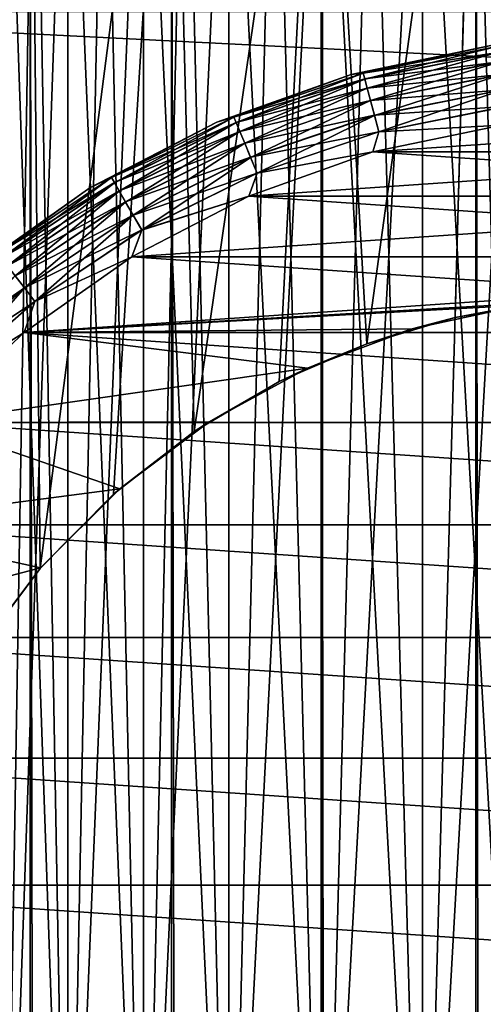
# Model space of a CAD drawing. Extents: x -265 to 265, y 0 to 1307.
# Tile 340 of 436: x -257.63 to -251.86, y 1280.96 to 1293.2. Entities that reach past the tile are written whole.
import ezdxf

# ---------------------------------------------------------------- set-up
doc = ezdxf.new("R2010")
doc.units = 0
doc.header["$LTSCALE"] = 65.185185
for name, color, linetype in [('13', 7, 'CONTINUOUS'), ('14', 7, 'CONTINUOUS'), ('15', 7, 'CONTINUOUS'), ('19', 7, 'CONTINUOUS'), ('23', 7, 'CONTINUOUS'), ('3', 7, 'CONTINUOUS'), ('34', 7, 'CONTINUOUS'), ('4', 7, 'CONTINUOUS'), ('71', 7, 'CONTINUOUS'), ('75', 7, 'CONTINUOUS'), ('9', 7, 'CONTINUOUS')]:
    doc.layers.add(name, color=color, linetype=linetype)

msp = doc.modelspace()

# ---------------------------------------------------------------- linework, layer by layer
at = {"layer": '13', "color": 7, "linetype": 'CONTINUOUS'}
for points in [[(-246.762, 1291.555, -25), (-248.366, 1291.888, -25), (-253.238, 1291.555, -25), (-246.762, 1291.555, -25)], [(-248.366, 1291.888, -25), (-251.634, 1291.888, -25), (-253.238, 1291.555, -25), (-248.366, 1291.888, -25)], [(-245.219, 1291.007, -25), (-246.762, 1291.555, -25), (-254.781, 1291.007, -25), (-245.219, 1291.007, -25)], [(-246.762, 1291.555, -25), (-253.238, 1291.555, -25), (-254.781, 1291.007, -25), (-246.762, 1291.555, -25)], [(-243.765, 1290.253, -25), (-245.219, 1291.007, -25), (-256.235, 1290.253, -25), (-243.765, 1290.253, -25)], [(-245.219, 1291.007, -25), (-254.781, 1291.007, -25), (-256.235, 1290.253, -25), (-245.219, 1291.007, -25)], [(-250, 1289.75, -25), (-243.765, 1290.253, -25), (-257.573, 1289.309, -25), (-250, 1289.75, -25)], [(-243.765, 1290.253, -25), (-256.235, 1290.253, -25), (-257.573, 1289.309, -25), (-243.765, 1290.253, -25)], [(-251.388, 1289.651, -25), (-250, 1289.75, -25), (-257.573, 1289.309, -25), (-251.388, 1289.651, -25)], [(-252.747, 1289.355, -25), (-251.388, 1289.651, -25), (-257.573, 1289.309, -25), (-252.747, 1289.355, -25)], [(-254.05, 1288.869, -25), (-252.747, 1289.355, -25), (-257.573, 1289.309, -25), (-254.05, 1288.869, -25)], [(-254.05, 1288.869, -25), (-257.573, 1289.309, -25), (-258.77, 1288.191, -25), (-254.05, 1288.869, -25)], [(-255.271, 1288.202, -25), (-254.05, 1288.869, -25), (-258.77, 1288.191, -25), (-255.271, 1288.202, -25)], [(-256.385, 1287.369, -25), (-258.77, 1288.191, -25), (-259.804, 1286.92, -25), (-256.385, 1287.369, -25)], [(-256.385, 1287.369, -25), (-255.271, 1288.202, -25), (-258.77, 1288.191, -25), (-256.385, 1287.369, -25)], [(-257.369, 1286.385, -25), (-256.385, 1287.369, -25), (-259.804, 1286.92, -25), (-257.369, 1286.385, -25)], [(-257.369, 1286.385, -25), (-259.804, 1286.92, -25), (-260.655, 1285.521, -25), (-257.369, 1286.385, -25)], [(-258.202, 1285.271, -25), (-257.369, 1286.385, -25), (-260.655, 1285.521, -25), (-258.202, 1285.271, -25)]]:
    msp.add_3dface(points, dxfattribs=at)
at = {"layer": '14', "color": 7, "linetype": 'CONTINUOUS'}
for points in [[(-246.762, 1291.555, -75), (-253.238, 1291.555, -75), (-251.634, 1291.888, -75), (-246.762, 1291.555, -75)], [(-245.219, 1291.007, -75), (-254.781, 1291.007, -75), (-253.238, 1291.555, -75), (-245.219, 1291.007, -75)], [(-246.762, 1291.555, -75), (-245.219, 1291.007, -75), (-253.238, 1291.555, -75), (-246.762, 1291.555, -75)], [(-243.765, 1290.253, -75), (-256.235, 1290.253, -75), (-254.781, 1291.007, -75), (-243.765, 1290.253, -75)], [(-245.219, 1291.007, -75), (-243.765, 1290.253, -75), (-254.781, 1291.007, -75), (-245.219, 1291.007, -75)], [(-242.427, 1289.309, -75), (-257.573, 1289.309, -75), (-256.235, 1290.253, -75), (-242.427, 1289.309, -75)], [(-243.765, 1290.253, -75), (-242.427, 1289.309, -75), (-256.235, 1290.253, -75), (-243.765, 1290.253, -75)], [(-241.23, 1288.191, -75), (-258.77, 1288.191, -75), (-257.573, 1289.309, -75), (-241.23, 1288.191, -75)], [(-242.427, 1289.309, -75), (-241.23, 1288.191, -75), (-257.573, 1289.309, -75), (-242.427, 1289.309, -75)], [(-240.196, 1286.92, -75), (-259.804, 1286.92, -75), (-258.77, 1288.191, -75), (-240.196, 1286.92, -75)], [(-241.23, 1288.191, -75), (-240.196, 1286.92, -75), (-258.77, 1288.191, -75), (-241.23, 1288.191, -75)], [(-239.345, 1285.521, -75), (-260.655, 1285.521, -75), (-259.804, 1286.92, -75), (-239.345, 1285.521, -75)], [(-240.196, 1286.92, -75), (-239.345, 1285.521, -75), (-259.804, 1286.92, -75), (-240.196, 1286.92, -75)], [(-238.693, 1284.019, -75), (-261.307, 1284.019, -75), (-260.655, 1285.521, -75), (-238.693, 1284.019, -75)], [(-239.345, 1285.521, -75), (-238.693, 1284.019, -75), (-260.655, 1285.521, -75), (-239.345, 1285.521, -75)], [(-238.251, 1282.441, -75), (-261.749, 1282.441, -75), (-261.307, 1284.019, -75), (-238.251, 1282.441, -75)], [(-238.693, 1284.019, -75), (-238.251, 1282.441, -75), (-261.307, 1284.019, -75), (-238.693, 1284.019, -75)], [(-238.028, 1280.819, -75), (-261.972, 1280.819, -75), (-261.749, 1282.441, -75), (-238.028, 1280.819, -75)], [(-238.251, 1282.441, -75), (-238.028, 1280.819, -75), (-261.749, 1282.441, -75), (-238.251, 1282.441, -75)]]:
    msp.add_3dface(points, dxfattribs=at)
at = {"layer": '15', "color": 7, "linetype": 'CONTINUOUS'}
for points in [[(-251.77, 1292.879, -74), (-253.507, 1292.518, -74), (-251.77, 1292.879, -26), (-251.77, 1292.879, -74)], [(-251.77, 1292.879, -26), (-253.507, 1292.518, -74), (-253.507, 1292.518, -26), (-251.77, 1292.879, -26)], [(-253.507, 1292.518, -74), (-255.179, 1291.924, -74), (-253.507, 1292.518, -26), (-253.507, 1292.518, -74)], [(-253.507, 1292.518, -26), (-255.179, 1291.924, -74), (-255.179, 1291.924, -26), (-253.507, 1292.518, -26)], [(-255.179, 1291.924, -74), (-256.755, 1291.107, -74), (-255.179, 1291.924, -26), (-255.179, 1291.924, -74)], [(-255.179, 1291.924, -26), (-256.755, 1291.107, -74), (-256.755, 1291.107, -26), (-255.179, 1291.924, -26)], [(-256.755, 1291.107, -74), (-258.204, 1290.084, -74), (-256.755, 1291.107, -26), (-256.755, 1291.107, -74)], [(-256.755, 1291.107, -26), (-258.204, 1290.084, -74), (-258.204, 1290.084, -26), (-256.755, 1291.107, -26)]]:
    msp.add_3dface(points, dxfattribs=at)
at = {"layer": '19', "color": 7, "linetype": 'CONTINUOUS'}
for points in [[(-253.507, 1292.518, -74), (-251.77, 1292.879, -74), (-253.358, 1292.533, -74.223), (-253.507, 1292.518, -74)], [(-251.77, 1292.879, -74), (-251.694, 1292.864, -74.223), (-253.358, 1292.533, -74.223), (-251.77, 1292.879, -74)], [(-251.694, 1292.864, -74.223), (-253.339, 1292.461, -74.434), (-253.358, 1292.533, -74.223), (-251.694, 1292.864, -74.223)], [(-251.684, 1292.791, -74.434), (-253.339, 1292.461, -74.434), (-251.694, 1292.864, -74.223), (-251.684, 1292.791, -74.434)], [(-251.684, 1292.791, -74.434), (-253.308, 1292.346, -74.624), (-253.339, 1292.461, -74.434), (-251.684, 1292.791, -74.434)], [(-251.668, 1292.672, -74.624), (-253.308, 1292.346, -74.624), (-251.684, 1292.791, -74.434), (-251.668, 1292.672, -74.624)], [(-251.668, 1292.672, -74.624), (-253.267, 1292.193, -74.782), (-253.308, 1292.346, -74.624), (-251.668, 1292.672, -74.624)], [(-251.648, 1292.515, -74.782), (-253.267, 1292.193, -74.782), (-251.668, 1292.672, -74.624), (-251.648, 1292.515, -74.782)], [(-255.179, 1291.924, -74), (-253.507, 1292.518, -74), (-254.965, 1291.987, -74.223), (-255.179, 1291.924, -74)], [(-253.507, 1292.518, -74), (-253.358, 1292.533, -74.223), (-254.965, 1291.987, -74.223), (-253.507, 1292.518, -74)], [(-253.358, 1292.533, -74.223), (-254.937, 1291.919, -74.434), (-254.965, 1291.987, -74.223), (-253.358, 1292.533, -74.223)], [(-253.339, 1292.461, -74.434), (-254.937, 1291.919, -74.434), (-253.358, 1292.533, -74.223), (-253.339, 1292.461, -74.434)], [(-251.648, 1292.515, -74.782), (-253.218, 1292.009, -74.901), (-253.267, 1292.193, -74.782), (-251.648, 1292.515, -74.782)], [(-251.623, 1292.327, -74.901), (-253.218, 1292.009, -74.901), (-251.648, 1292.515, -74.782), (-251.623, 1292.327, -74.901)], [(-253.339, 1292.461, -74.434), (-254.891, 1291.809, -74.624), (-254.937, 1291.919, -74.434), (-253.339, 1292.461, -74.434)], [(-253.308, 1292.346, -74.624), (-254.891, 1291.809, -74.624), (-253.339, 1292.461, -74.434), (-253.308, 1292.346, -74.624)], [(-253.308, 1292.346, -74.624), (-254.831, 1291.662, -74.782), (-254.891, 1291.809, -74.624), (-253.308, 1292.346, -74.624)], [(-253.267, 1292.193, -74.782), (-254.831, 1291.662, -74.782), (-253.308, 1292.346, -74.624), (-253.267, 1292.193, -74.782)], [(-251.623, 1292.327, -74.901), (-253.163, 1291.805, -74.975), (-253.218, 1292.009, -74.901), (-251.623, 1292.327, -74.901)], [(-251.595, 1292.117, -74.975), (-253.163, 1291.805, -74.975), (-251.623, 1292.327, -74.901), (-251.595, 1292.117, -74.975)], [(-253.267, 1292.193, -74.782), (-254.758, 1291.487, -74.901), (-254.831, 1291.662, -74.782), (-253.267, 1292.193, -74.782)], [(-253.218, 1292.009, -74.901), (-254.758, 1291.487, -74.901), (-253.267, 1292.193, -74.782), (-253.218, 1292.009, -74.901)], [(-251.595, 1292.117, -74.975), (-251.634, 1291.888, -75), (-253.163, 1291.805, -74.975), (-251.595, 1292.117, -74.975)], [(-256.755, 1291.107, -74), (-255.179, 1291.924, -74), (-256.487, 1291.237, -74.223), (-256.755, 1291.107, -74)], [(-255.179, 1291.924, -74), (-254.965, 1291.987, -74.223), (-256.487, 1291.237, -74.223), (-255.179, 1291.924, -74)], [(-254.965, 1291.987, -74.223), (-256.45, 1291.172, -74.434), (-256.487, 1291.237, -74.223), (-254.965, 1291.987, -74.223)], [(-254.937, 1291.919, -74.434), (-256.45, 1291.172, -74.434), (-254.965, 1291.987, -74.223), (-254.937, 1291.919, -74.434)], [(-254.937, 1291.919, -74.434), (-256.391, 1291.069, -74.624), (-256.45, 1291.172, -74.434), (-254.937, 1291.919, -74.434)], [(-254.891, 1291.809, -74.624), (-256.391, 1291.069, -74.624), (-254.937, 1291.919, -74.434), (-254.891, 1291.809, -74.624)], [(-253.218, 1292.009, -74.901), (-254.677, 1291.291, -74.975), (-254.758, 1291.487, -74.901), (-253.218, 1292.009, -74.901)], [(-253.163, 1291.805, -74.975), (-254.677, 1291.291, -74.975), (-253.218, 1292.009, -74.901), (-253.163, 1291.805, -74.975)], [(-254.891, 1291.809, -74.624), (-256.311, 1290.932, -74.782), (-256.391, 1291.069, -74.624), (-254.891, 1291.809, -74.624)], [(-254.831, 1291.662, -74.782), (-256.311, 1290.932, -74.782), (-254.891, 1291.809, -74.624), (-254.831, 1291.662, -74.782)], [(-253.163, 1291.805, -74.975), (-253.238, 1291.555, -75), (-254.677, 1291.291, -74.975), (-253.163, 1291.805, -74.975)], [(-251.634, 1291.888, -75), (-253.238, 1291.555, -75), (-253.163, 1291.805, -74.975), (-251.634, 1291.888, -75)], [(-254.831, 1291.662, -74.782), (-256.217, 1290.767, -74.901), (-256.311, 1290.932, -74.782), (-254.831, 1291.662, -74.782)], [(-254.758, 1291.487, -74.901), (-256.217, 1290.767, -74.901), (-254.831, 1291.662, -74.782), (-254.758, 1291.487, -74.901)], [(-253.238, 1291.555, -75), (-254.781, 1291.007, -75), (-254.677, 1291.291, -74.975), (-253.238, 1291.555, -75)], [(-254.758, 1291.487, -74.901), (-256.111, 1290.584, -74.975), (-256.217, 1290.767, -74.901), (-254.758, 1291.487, -74.901)], [(-254.677, 1291.291, -74.975), (-256.111, 1290.584, -74.975), (-254.758, 1291.487, -74.901), (-254.677, 1291.291, -74.975)], [(-254.677, 1291.291, -74.975), (-254.781, 1291.007, -75), (-256.111, 1290.584, -74.975), (-254.677, 1291.291, -74.975)], [(-256.755, 1291.107, -74), (-256.487, 1291.237, -74.223), (-257.899, 1290.294, -74.223), (-256.755, 1291.107, -74)], [(-256.487, 1291.237, -74.223), (-257.854, 1290.235, -74.434), (-257.899, 1290.294, -74.223), (-256.487, 1291.237, -74.223)], [(-256.45, 1291.172, -74.434), (-257.854, 1290.235, -74.434), (-256.487, 1291.237, -74.223), (-256.45, 1291.172, -74.434)], [(-256.45, 1291.172, -74.434), (-257.781, 1290.14, -74.624), (-257.854, 1290.235, -74.434), (-256.45, 1291.172, -74.434)], [(-256.391, 1291.069, -74.624), (-257.781, 1290.14, -74.624), (-256.45, 1291.172, -74.434), (-256.391, 1291.069, -74.624)], [(-258.204, 1290.084, -74), (-256.755, 1291.107, -74), (-257.899, 1290.294, -74.223), (-258.204, 1290.084, -74)], [(-256.391, 1291.069, -74.624), (-257.684, 1290.014, -74.782), (-257.781, 1290.14, -74.624), (-256.391, 1291.069, -74.624)], [(-256.311, 1290.932, -74.782), (-257.684, 1290.014, -74.782), (-256.391, 1291.069, -74.624), (-256.311, 1290.932, -74.782)], [(-256.311, 1290.932, -74.782), (-257.569, 1289.864, -74.901), (-257.684, 1290.014, -74.782), (-256.311, 1290.932, -74.782)], [(-256.217, 1290.767, -74.901), (-257.569, 1289.864, -74.901), (-256.311, 1290.932, -74.782), (-256.217, 1290.767, -74.901)], [(-254.781, 1291.007, -75), (-256.235, 1290.253, -75), (-256.111, 1290.584, -74.975), (-254.781, 1291.007, -75)], [(-256.217, 1290.767, -74.901), (-257.44, 1289.696, -74.975), (-257.569, 1289.864, -74.901), (-256.217, 1290.767, -74.901)], [(-256.111, 1290.584, -74.975), (-257.44, 1289.696, -74.975), (-256.217, 1290.767, -74.901), (-256.111, 1290.584, -74.975)], [(-256.111, 1290.584, -74.975), (-256.235, 1290.253, -75), (-257.44, 1289.696, -74.975), (-256.111, 1290.584, -74.975)], [(-256.235, 1290.253, -75), (-257.573, 1289.309, -75), (-257.44, 1289.696, -74.975), (-256.235, 1290.253, -75)], [(-257.569, 1289.864, -74.901), (-258.792, 1288.792, -74.901), (-257.684, 1290.014, -74.782), (-257.569, 1289.864, -74.901)], [(-257.569, 1289.864, -74.901), (-258.642, 1288.642, -74.975), (-258.792, 1288.792, -74.901), (-257.569, 1289.864, -74.901)], [(-257.44, 1289.696, -74.975), (-258.642, 1288.642, -74.975), (-257.569, 1289.864, -74.901), (-257.44, 1289.696, -74.975)], [(-257.44, 1289.696, -74.975), (-257.573, 1289.309, -75), (-258.642, 1288.642, -74.975), (-257.44, 1289.696, -74.975)], [(-257.573, 1289.309, -75), (-258.77, 1288.191, -75), (-258.642, 1288.642, -74.975), (-257.573, 1289.309, -75)]]:
    msp.add_3dface(points, dxfattribs=at)
at = {"layer": '23', "color": 7, "linetype": 'CONTINUOUS'}
for points in [[(-251.77, 1292.879, -26), (-253.507, 1292.518, -26), (-253.358, 1292.533, -25.779), (-251.77, 1292.879, -26)], [(-251.77, 1292.879, -26), (-253.358, 1292.533, -25.779), (-251.694, 1292.864, -25.779), (-251.77, 1292.879, -26)], [(-253.358, 1292.533, -25.779), (-251.684, 1292.791, -25.567), (-251.694, 1292.864, -25.779), (-253.358, 1292.533, -25.779)], [(-253.339, 1292.462, -25.567), (-251.684, 1292.791, -25.567), (-253.358, 1292.533, -25.779), (-253.339, 1292.462, -25.567)], [(-253.339, 1292.462, -25.567), (-251.668, 1292.673, -25.377), (-251.684, 1292.791, -25.567), (-253.339, 1292.462, -25.567)], [(-253.308, 1292.347, -25.377), (-251.668, 1292.673, -25.377), (-253.339, 1292.462, -25.567), (-253.308, 1292.347, -25.377)], [(-253.308, 1292.347, -25.377), (-251.648, 1292.516, -25.218), (-251.668, 1292.673, -25.377), (-253.308, 1292.347, -25.377)], [(-253.507, 1292.518, -26), (-255.179, 1291.924, -26), (-254.965, 1291.988, -25.779), (-253.507, 1292.518, -26)], [(-253.507, 1292.518, -26), (-254.965, 1291.988, -25.779), (-253.358, 1292.533, -25.779), (-253.507, 1292.518, -26)], [(-254.965, 1291.988, -25.779), (-253.339, 1292.462, -25.567), (-253.358, 1292.533, -25.779), (-254.965, 1291.988, -25.779)], [(-253.267, 1292.194, -25.218), (-251.648, 1292.516, -25.218), (-253.308, 1292.347, -25.377), (-253.267, 1292.194, -25.218)], [(-253.267, 1292.194, -25.218), (-251.623, 1292.328, -25.099), (-251.648, 1292.516, -25.218), (-253.267, 1292.194, -25.218)], [(-254.937, 1291.919, -25.567), (-253.339, 1292.462, -25.567), (-254.965, 1291.988, -25.779), (-254.937, 1291.919, -25.567)], [(-254.937, 1291.919, -25.567), (-253.308, 1292.347, -25.377), (-253.339, 1292.462, -25.567), (-254.937, 1291.919, -25.567)], [(-254.892, 1291.809, -25.377), (-253.308, 1292.347, -25.377), (-254.937, 1291.919, -25.567), (-254.892, 1291.809, -25.377)], [(-254.892, 1291.809, -25.377), (-253.267, 1292.194, -25.218), (-253.308, 1292.347, -25.377), (-254.892, 1291.809, -25.377)], [(-253.218, 1292.01, -25.099), (-251.623, 1292.328, -25.099), (-253.267, 1292.194, -25.218), (-253.218, 1292.01, -25.099)], [(-253.218, 1292.01, -25.099), (-251.595, 1292.118, -25.025), (-251.623, 1292.328, -25.099), (-253.218, 1292.01, -25.099)], [(-254.831, 1291.663, -25.218), (-253.267, 1292.194, -25.218), (-254.892, 1291.809, -25.377), (-254.831, 1291.663, -25.218)], [(-254.831, 1291.663, -25.218), (-253.218, 1292.01, -25.099), (-253.267, 1292.194, -25.218), (-254.831, 1291.663, -25.218)], [(-253.163, 1291.806, -25.025), (-251.595, 1292.118, -25.025), (-253.218, 1292.01, -25.099), (-253.163, 1291.806, -25.025)], [(-253.163, 1291.806, -25.025), (-251.634, 1291.888, -25), (-251.595, 1292.118, -25.025), (-253.163, 1291.806, -25.025)], [(-255.179, 1291.924, -26), (-256.755, 1291.107, -26), (-256.488, 1291.237, -25.779), (-255.179, 1291.924, -26)], [(-255.179, 1291.924, -26), (-256.488, 1291.237, -25.779), (-254.965, 1291.988, -25.779), (-255.179, 1291.924, -26)], [(-256.488, 1291.237, -25.779), (-254.937, 1291.919, -25.567), (-254.965, 1291.988, -25.779), (-256.488, 1291.237, -25.779)], [(-256.451, 1291.173, -25.567), (-254.937, 1291.919, -25.567), (-256.488, 1291.237, -25.779), (-256.451, 1291.173, -25.567)], [(-256.451, 1291.173, -25.567), (-254.892, 1291.809, -25.377), (-254.937, 1291.919, -25.567), (-256.451, 1291.173, -25.567)], [(-254.758, 1291.488, -25.099), (-253.218, 1292.01, -25.099), (-254.831, 1291.663, -25.218), (-254.758, 1291.488, -25.099)], [(-254.758, 1291.488, -25.099), (-253.163, 1291.806, -25.025), (-253.218, 1292.01, -25.099), (-254.758, 1291.488, -25.099)], [(-256.391, 1291.07, -25.377), (-254.892, 1291.809, -25.377), (-256.451, 1291.173, -25.567), (-256.391, 1291.07, -25.377)], [(-256.391, 1291.07, -25.377), (-254.831, 1291.663, -25.218), (-254.892, 1291.809, -25.377), (-256.391, 1291.07, -25.377)], [(-254.677, 1291.292, -25.025), (-253.163, 1291.806, -25.025), (-254.758, 1291.488, -25.099), (-254.677, 1291.292, -25.025)], [(-254.677, 1291.292, -25.025), (-253.238, 1291.555, -25), (-253.163, 1291.806, -25.025), (-254.677, 1291.292, -25.025)], [(-253.238, 1291.555, -25), (-251.634, 1291.888, -25), (-253.163, 1291.806, -25.025), (-253.238, 1291.555, -25)], [(-256.312, 1290.933, -25.218), (-254.831, 1291.663, -25.218), (-256.391, 1291.07, -25.377), (-256.312, 1290.933, -25.218)], [(-256.312, 1290.933, -25.218), (-254.758, 1291.488, -25.099), (-254.831, 1291.663, -25.218), (-256.312, 1290.933, -25.218)], [(-254.781, 1291.007, -25), (-253.238, 1291.555, -25), (-254.677, 1291.292, -25.025), (-254.781, 1291.007, -25)], [(-256.217, 1290.768, -25.099), (-254.758, 1291.488, -25.099), (-256.312, 1290.933, -25.218), (-256.217, 1290.768, -25.099)], [(-256.217, 1290.768, -25.099), (-254.677, 1291.292, -25.025), (-254.758, 1291.488, -25.099), (-256.217, 1290.768, -25.099)], [(-256.111, 1290.585, -25.025), (-254.677, 1291.292, -25.025), (-256.217, 1290.768, -25.099), (-256.111, 1290.585, -25.025)], [(-256.111, 1290.585, -25.025), (-254.781, 1291.007, -25), (-254.677, 1291.292, -25.025), (-256.111, 1290.585, -25.025)], [(-256.755, 1291.107, -26), (-257.899, 1290.294, -25.779), (-256.488, 1291.237, -25.779), (-256.755, 1291.107, -26)], [(-257.899, 1290.294, -25.779), (-256.451, 1291.173, -25.567), (-256.488, 1291.237, -25.779), (-257.899, 1290.294, -25.779)], [(-257.854, 1290.235, -25.567), (-256.451, 1291.173, -25.567), (-257.899, 1290.294, -25.779), (-257.854, 1290.235, -25.567)], [(-257.854, 1290.235, -25.567), (-256.391, 1291.07, -25.377), (-256.451, 1291.173, -25.567), (-257.854, 1290.235, -25.567)], [(-256.755, 1291.107, -26), (-258.204, 1290.084, -26), (-257.899, 1290.294, -25.779), (-256.755, 1291.107, -26)], [(-257.781, 1290.141, -25.377), (-256.391, 1291.07, -25.377), (-257.854, 1290.235, -25.567), (-257.781, 1290.141, -25.377)], [(-257.781, 1290.141, -25.377), (-256.312, 1290.933, -25.218), (-256.391, 1291.07, -25.377), (-257.781, 1290.141, -25.377)], [(-257.685, 1290.015, -25.218), (-256.312, 1290.933, -25.218), (-257.781, 1290.141, -25.377), (-257.685, 1290.015, -25.218)], [(-257.685, 1290.015, -25.218), (-256.217, 1290.768, -25.099), (-256.312, 1290.933, -25.218), (-257.685, 1290.015, -25.218)], [(-256.235, 1290.253, -25), (-254.781, 1291.007, -25), (-256.111, 1290.585, -25.025), (-256.235, 1290.253, -25)], [(-257.569, 1289.865, -25.099), (-256.217, 1290.768, -25.099), (-257.685, 1290.015, -25.218), (-257.569, 1289.865, -25.099)], [(-257.569, 1289.865, -25.099), (-256.111, 1290.585, -25.025), (-256.217, 1290.768, -25.099), (-257.569, 1289.865, -25.099)], [(-257.441, 1289.697, -25.025), (-256.111, 1290.585, -25.025), (-257.569, 1289.865, -25.099), (-257.441, 1289.697, -25.025)], [(-257.441, 1289.697, -25.025), (-256.235, 1290.253, -25), (-256.111, 1290.585, -25.025), (-257.441, 1289.697, -25.025)], [(-257.573, 1289.309, -25), (-256.235, 1290.253, -25), (-257.441, 1289.697, -25.025), (-257.573, 1289.309, -25)], [(-258.926, 1288.926, -25.218), (-257.569, 1289.865, -25.099), (-257.685, 1290.015, -25.218), (-258.926, 1288.926, -25.218)], [(-258.792, 1288.792, -25.099), (-257.569, 1289.865, -25.099), (-258.926, 1288.926, -25.218), (-258.792, 1288.792, -25.099)], [(-258.792, 1288.792, -25.099), (-257.441, 1289.697, -25.025), (-257.569, 1289.865, -25.099), (-258.792, 1288.792, -25.099)], [(-258.643, 1288.643, -25.025), (-257.441, 1289.697, -25.025), (-258.792, 1288.792, -25.099), (-258.643, 1288.643, -25.025)], [(-258.643, 1288.643, -25.025), (-257.573, 1289.309, -25), (-257.441, 1289.697, -25.025), (-258.643, 1288.643, -25.025)], [(-258.77, 1288.191, -25), (-257.573, 1289.309, -25), (-258.643, 1288.643, -25.025), (-258.77, 1288.191, -25)]]:
    msp.add_3dface(points, dxfattribs=at)
at = {"layer": '3', "color": 7, "linetype": 'CONTINUOUS'}
for points in [[(-259.131, 1, 11.9), (-257.5, 1, 12.99), (-259.131, 1299, 11.9), (-259.131, 1, 11.9)], [(-259.131, 1299, 11.9), (-257.5, 1, 12.99), (-257.5, 1299, 12.99), (-259.131, 1299, 11.9)], [(-257.5, 1, 12.99), (-255.74, 1, 13.858), (-257.5, 1299, 12.99), (-257.5, 1, 12.99)], [(-257.5, 1299, 12.99), (-255.74, 1, 13.858), (-255.74, 1299, 13.858), (-257.5, 1299, 12.99)], [(-255.74, 1, 13.858), (-253.882, 1, 14.489), (-255.74, 1299, 13.858), (-255.74, 1, 13.858)], [(-255.74, 1299, 13.858), (-253.882, 1, 14.489), (-253.882, 1299, 14.489), (-255.74, 1299, 13.858)], [(-253.882, 1, 14.489), (-251.958, 1, 14.872), (-253.882, 1299, 14.489), (-253.882, 1, 14.489)], [(-253.882, 1299, 14.489), (-251.958, 1, 14.872), (-251.958, 1299, 14.872), (-253.882, 1299, 14.489)], [(-251.958, 1, 14.872), (-250, 1, 15), (-251.958, 1299, 14.872), (-251.958, 1, 14.872)], [(-251.958, 1299, 14.872), (-250, 1, 15), (-250, 1299, 15), (-251.958, 1299, 14.872)]]:
    msp.add_3dface(points, dxfattribs=at)
at = {"layer": '34', "color": 7, "linetype": 'CONTINUOUS'}
for points in [[(-257.028, 1275, 6.09), (-257.824, 1275, 5.028), (-257.028, 1298, 6.09), (-257.028, 1275, 6.09)], [(-257.028, 1298, 6.09), (-257.824, 1275, 5.028), (-257.445, 1298, 5.573), (-257.028, 1298, 6.09)], [(-257.445, 1298, 5.573), (-257.824, 1275, 5.028), (-257.824, 1298, 5.028), (-257.445, 1298, 5.573)], [(-257.824, 1275, -5.028), (-257.028, 1275, -6.09), (-257.824, 1298, -5.028), (-257.824, 1275, -5.028)], [(-257.824, 1298, -5.028), (-257.028, 1275, -6.09), (-257.445, 1298, -5.573), (-257.824, 1298, -5.028)], [(-257.445, 1298, -5.573), (-257.028, 1275, -6.09), (-257.028, 1298, -6.09), (-257.445, 1298, -5.573)], [(-256.09, 1275, 7.028), (-257.028, 1275, 6.09), (-256.09, 1298, 7.028), (-256.09, 1275, 7.028)], [(-256.09, 1298, 7.028), (-257.028, 1275, 6.09), (-256.576, 1298, 6.576), (-256.09, 1298, 7.028)], [(-256.576, 1298, 6.576), (-257.028, 1275, 6.09), (-257.028, 1298, 6.09), (-256.576, 1298, 6.576)], [(-257.028, 1275, -6.09), (-256.09, 1275, -7.028), (-257.028, 1298, -6.09), (-257.028, 1275, -6.09)], [(-257.028, 1298, -6.09), (-256.09, 1275, -7.028), (-256.576, 1298, -6.576), (-257.028, 1298, -6.09)], [(-256.576, 1298, -6.576), (-256.09, 1275, -7.028), (-256.09, 1298, -7.028), (-256.576, 1298, -6.576)], [(-255.028, 1275, 7.824), (-256.09, 1275, 7.028), (-255.028, 1298, 7.824), (-255.028, 1275, 7.824)], [(-255.028, 1298, 7.824), (-256.09, 1275, 7.028), (-255.573, 1298, 7.445), (-255.028, 1298, 7.824)], [(-255.573, 1298, 7.445), (-256.09, 1275, 7.028), (-256.09, 1298, 7.028), (-255.573, 1298, 7.445)], [(-256.09, 1275, -7.028), (-255.028, 1275, -7.824), (-256.09, 1298, -7.028), (-256.09, 1275, -7.028)], [(-256.09, 1298, -7.028), (-255.028, 1275, -7.824), (-255.573, 1298, -7.445), (-256.09, 1298, -7.028)], [(-255.573, 1298, -7.445), (-255.028, 1275, -7.824), (-255.028, 1298, -7.824), (-255.573, 1298, -7.445)], [(-253.863, 1275, 8.46), (-255.028, 1275, 7.824), (-253.863, 1298, 8.46), (-253.863, 1275, 8.46)], [(-253.863, 1298, 8.46), (-255.028, 1275, 7.824), (-254.457, 1298, 8.162), (-253.863, 1298, 8.46)], [(-254.457, 1298, 8.162), (-255.028, 1275, 7.824), (-255.028, 1298, 7.824), (-254.457, 1298, 8.162)], [(-255.028, 1275, -7.824), (-253.863, 1275, -8.46), (-255.028, 1298, -7.824), (-255.028, 1275, -7.824)], [(-255.028, 1298, -7.824), (-253.863, 1275, -8.46), (-254.457, 1298, -8.162), (-255.028, 1298, -7.824)], [(-254.457, 1298, -8.162), (-253.863, 1275, -8.46), (-253.863, 1298, -8.46), (-254.457, 1298, -8.162)], [(-252.62, 1275, 8.923), (-253.863, 1275, 8.46), (-252.62, 1298, 8.923), (-252.62, 1275, 8.923)], [(-252.62, 1298, 8.923), (-253.863, 1275, 8.46), (-253.25, 1298, 8.714), (-252.62, 1298, 8.923)], [(-253.25, 1298, 8.714), (-253.863, 1275, 8.46), (-253.863, 1298, 8.46), (-253.25, 1298, 8.714)], [(-253.863, 1275, -8.46), (-252.62, 1275, -8.923), (-253.863, 1298, -8.46), (-253.863, 1275, -8.46)], [(-253.863, 1298, -8.46), (-252.62, 1275, -8.923), (-253.25, 1298, -8.714), (-253.863, 1298, -8.46)], [(-253.25, 1298, -8.714), (-252.62, 1275, -8.923), (-252.62, 1298, -8.923), (-253.25, 1298, -8.714)], [(-251.324, 1275, 9.205), (-252.62, 1275, 8.923), (-251.324, 1298, 9.205), (-251.324, 1275, 9.205)], [(-251.324, 1298, 9.205), (-252.62, 1275, 8.923), (-251.977, 1298, 9.087), (-251.324, 1298, 9.205)], [(-251.977, 1298, 9.087), (-252.62, 1275, 8.923), (-252.62, 1298, 8.923), (-251.977, 1298, 9.087)], [(-252.62, 1275, -8.923), (-251.324, 1275, -9.205), (-252.62, 1298, -8.923), (-252.62, 1275, -8.923)], [(-252.62, 1298, -8.923), (-251.324, 1275, -9.205), (-251.977, 1298, -9.087), (-252.62, 1298, -8.923)], [(-251.977, 1298, -9.087), (-251.324, 1275, -9.205), (-251.324, 1298, -9.205), (-251.977, 1298, -9.087)]]:
    msp.add_3dface(points, dxfattribs=at)
at = {"layer": '4', "color": 7, "linetype": 'CONTINUOUS'}
for points in [[(-259.131, 1299, -11.9), (-257.5, 1299, -12.99), (-258.772, 1284.255, -12.167), (-259.131, 1299, -11.9)], [(-258.772, 1284.255, -12.167), (-257.5, 1299, -12.99), (-258.153, 1285.347, -12.591), (-258.772, 1284.255, -12.167)], [(-258.153, 1285.347, -12.591), (-257.5, 1299, -12.99), (-257.374, 1286.379, -13.063), (-258.153, 1285.347, -12.591)], [(-257.5, 1299, -12.99), (-255.74, 1299, -13.858), (-257.374, 1286.379, -13.063), (-257.5, 1299, -12.99)], [(-257.374, 1286.379, -13.063), (-255.74, 1299, -13.858), (-256.461, 1287.302, -13.537), (-257.374, 1286.379, -13.063)], [(-256.461, 1287.302, -13.537), (-255.74, 1299, -13.858), (-255.458, 1288.079, -13.972), (-256.461, 1287.302, -13.537)], [(-255.74, 1299, -13.858), (-253.882, 1299, -14.489), (-255.458, 1288.079, -13.972), (-255.74, 1299, -13.858)], [(-255.458, 1288.079, -13.972), (-253.882, 1299, -14.489), (-254.401, 1288.7, -14.34), (-255.458, 1288.079, -13.972)], [(-254.401, 1288.7, -14.34), (-253.882, 1299, -14.489), (-253.314, 1289.169, -14.629), (-254.401, 1288.7, -14.34)], [(-253.882, 1299, -14.489), (-251.958, 1299, -14.872), (-253.314, 1289.169, -14.629), (-253.882, 1299, -14.489)], [(-253.314, 1289.169, -14.629), (-251.958, 1299, -14.872), (-252.214, 1289.495, -14.836), (-253.314, 1289.169, -14.629)], [(-252.214, 1289.495, -14.836), (-251.958, 1299, -14.872), (-251.108, 1289.687, -14.959), (-252.214, 1289.495, -14.836)], [(-251.958, 1299, -14.872), (-250, 1299, -15), (-251.108, 1289.687, -14.959), (-251.958, 1299, -14.872)]]:
    msp.add_3dface(points, dxfattribs=at)
at = {"layer": '71', "color": 7, "linetype": 'CONTINUOUS'}
for points in [[(-263, 1293.3, 15), (263, 1293.3, 15), (-263, 1266.7, 15), (-263, 1293.3, 15)], [(-263, 1266.7, 15), (263, 1293.3, 15), (263, 1266.7, 15), (-263, 1266.7, 15)]]:
    msp.add_3dface(points, dxfattribs=at)
at = {"layer": '75', "color": 7, "linetype": 'CONTINUOUS'}
for points in [[(-263, 1266.7, 25), (263, 1266.7, 25), (-263, 1293.3, 25), (-263, 1266.7, 25)], [(-263, 1293.3, 25), (263, 1266.7, 25), (263, 1293.3, 25), (-263, 1293.3, 25)]]:
    msp.add_3dface(points, dxfattribs=at)
at = {"layer": '9', "color": 7, "linetype": 'CONTINUOUS'}
for points in [[(-252.747, 1289.355, -25), (-252.214, 1289.495, -14.836), (-251.388, 1289.651, -25), (-252.747, 1289.355, -25)], [(-252.214, 1289.495, -14.836), (-251.108, 1289.687, -14.959), (-251.388, 1289.651, -25), (-252.214, 1289.495, -14.836)], [(-253.314, 1289.169, -14.629), (-252.214, 1289.495, -14.836), (-252.747, 1289.355, -25), (-253.314, 1289.169, -14.629)], [(-254.05, 1288.869, -25), (-253.314, 1289.169, -14.629), (-252.747, 1289.355, -25), (-254.05, 1288.869, -25)], [(-254.401, 1288.7, -14.34), (-253.314, 1289.169, -14.629), (-254.05, 1288.869, -25), (-254.401, 1288.7, -14.34)], [(-255.271, 1288.202, -25), (-254.401, 1288.7, -14.34), (-254.05, 1288.869, -25), (-255.271, 1288.202, -25)], [(-255.458, 1288.079, -13.972), (-254.401, 1288.7, -14.34), (-255.271, 1288.202, -25), (-255.458, 1288.079, -13.972)], [(-256.385, 1287.369, -25), (-255.458, 1288.079, -13.972), (-255.271, 1288.202, -25), (-256.385, 1287.369, -25)], [(-256.461, 1287.302, -13.537), (-255.458, 1288.079, -13.972), (-256.385, 1287.369, -25), (-256.461, 1287.302, -13.537)], [(-257.369, 1286.385, -25), (-256.461, 1287.302, -13.537), (-256.385, 1287.369, -25), (-257.369, 1286.385, -25)], [(-257.374, 1286.379, -13.063), (-256.461, 1287.302, -13.537), (-257.369, 1286.385, -25), (-257.374, 1286.379, -13.063)], [(-258.202, 1285.271, -25), (-257.374, 1286.379, -13.063), (-257.369, 1286.385, -25), (-258.202, 1285.271, -25)], [(-258.153, 1285.347, -12.591), (-257.374, 1286.379, -13.063), (-258.202, 1285.271, -25), (-258.153, 1285.347, -12.591)]]:
    msp.add_3dface(points, dxfattribs=at)

doc.saveas('drawing.dxf')
